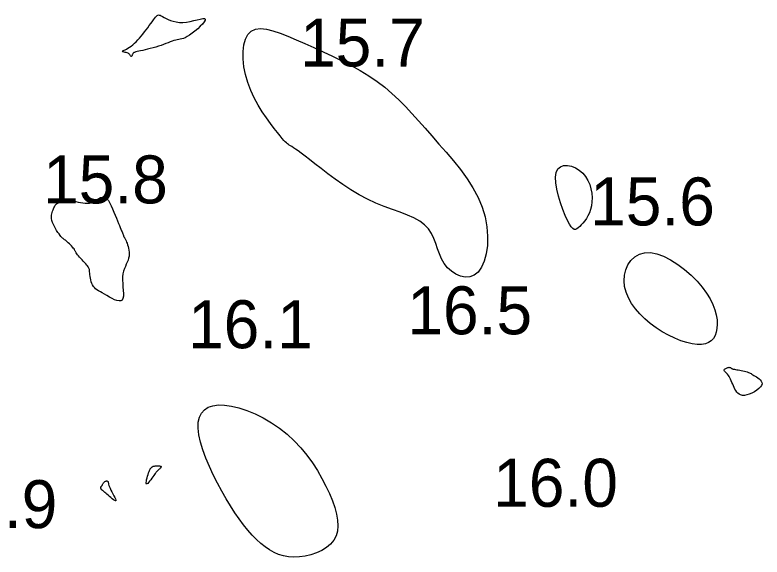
# Model space of a CAD drawing. Extents: x 3040093 to 3056816, y 408076 to 509144.
# Drawn here: x 3045772.1 to 3045850, y 434399.1 to 434455.6 of the extents above; entities that cross this region are included whole.
import ezdxf

# ---------------------------------------------------------------- set-up
doc = ezdxf.new("R2010")
doc.units = 0
doc.layers.add('V-CHAN-CONT-EL17', color=7, linetype='Continuous')
doc.layers.add('V-TOPO-SOUN-0610', color=7, linetype='Continuous')

msp = doc.modelspace()

# ---------------------------------------------------------------- linework, layer by layer
at = {"layer": 'V-CHAN-CONT-EL17'}
for points in [[(3045783.282, 434451.844), (3045783.345, 434451.881), (3045783.439, 434451.928), (3045783.558, 434451.985), (3045783.697, 434452.054), (3045783.852, 434452.138), (3045784.018, 434452.238), (3045784.189, 434452.356), (3045784.362, 434452.492), (3045784.536, 434452.646), (3045784.709, 434452.816), (3045784.882, 434453), (3045785.056, 434453.195), (3045785.228, 434453.401), (3045785.4, 434453.614), (3045785.57, 434453.833), (3045785.739, 434454.056), (3045785.905, 434454.278), (3045786.065, 434454.496), (3045786.219, 434454.705), (3045786.363, 434454.901), (3045786.496, 434455.08), (3045786.616, 434455.237), (3045786.722, 434455.368), (3045786.812, 434455.469), (3045786.891, 434455.542), (3045786.965, 434455.587), (3045787.039, 434455.605), (3045787.121, 434455.599), (3045787.214, 434455.569), (3045787.326, 434455.516), (3045787.462, 434455.442), (3045787.627, 434455.349), (3045787.821, 434455.245), (3045788.044, 434455.137), (3045788.295, 434455.033), (3045788.574, 434454.942), (3045788.879, 434454.872), (3045789.212, 434454.83), (3045789.57, 434454.826), (3045789.95, 434454.863), (3045790.339, 434454.931), (3045790.72, 434455.015), (3045791.076, 434455.1), (3045791.391, 434455.173), (3045791.647, 434455.218), (3045791.828, 434455.221), (3045791.917, 434455.168), (3045791.904, 434455.05), (3045791.8, 434454.875), (3045791.623, 434454.66), (3045791.392, 434454.418), (3045791.124, 434454.166), (3045790.838, 434453.918), (3045790.55, 434453.689), (3045790.279, 434453.494), (3045790.039, 434453.345), (3045789.828, 434453.236), (3045789.64, 434453.16), (3045789.469, 434453.109), (3045789.308, 434453.074), (3045789.151, 434453.046), (3045788.993, 434453.018), (3045788.827, 434452.982), (3045788.648, 434452.93), (3045788.456, 434452.865), (3045788.251, 434452.788), (3045788.032, 434452.703), (3045787.8, 434452.612), (3045787.556, 434452.519), (3045787.299, 434452.425), (3045787.03, 434452.334), (3045786.75, 434452.249), (3045786.464, 434452.169), (3045786.178, 434452.095), (3045785.898, 434452.027), (3045785.632, 434451.966), (3045785.384, 434451.911), (3045785.16, 434451.862), (3045784.968, 434451.821), (3045784.811, 434451.786), (3045784.687, 434451.757), (3045784.591, 434451.731), (3045784.518, 434451.706), (3045784.464, 434451.681), (3045784.424, 434451.653), (3045784.394, 434451.621), (3045784.368, 434451.582), (3045784.344, 434451.537), (3045784.321, 434451.487), (3045784.298, 434451.435), (3045784.275, 434451.386), (3045784.253, 434451.342), (3045784.232, 434451.307), (3045784.211, 434451.284), (3045784.191, 434451.278), (3045784.171, 434451.289), (3045784.15, 434451.316), (3045784.125, 434451.355), (3045784.094, 434451.402), (3045784.054, 434451.455), (3045784.005, 434451.509), (3045783.943, 434451.561), (3045783.866, 434451.608), (3045783.774, 434451.646), (3045783.671, 434451.678), (3045783.567, 434451.703), (3045783.467, 434451.726), (3045783.378, 434451.746), (3045783.308, 434451.766), (3045783.265, 434451.788), (3045783.254, 434451.813)], [(3045796.107, 434449.379), (3045795.942, 434450.211), (3045795.856, 434451.02), (3045795.852, 434451.783), (3045795.931, 434452.479), (3045796.097, 434453.083), (3045796.353, 434453.574), (3045796.701, 434453.928), (3045797.142, 434454.13), (3045797.671, 434454.191), (3045798.281, 434454.13), (3045798.963, 434453.964), (3045799.713, 434453.711), (3045800.521, 434453.39), (3045801.381, 434453.019), (3045802.286, 434452.616), (3045803.227, 434452.195), (3045804.194, 434451.758), (3045805.174, 434451.302), (3045806.154, 434450.827), (3045807.122, 434450.328), (3045808.066, 434449.806), (3045808.973, 434449.256), (3045809.831, 434448.678), (3045810.632, 434448.07), (3045811.383, 434447.431), (3045812.097, 434446.762), (3045812.787, 434446.064), (3045813.464, 434445.337), (3045814.14, 434444.581), (3045814.828, 434443.797), (3045815.541, 434442.986), (3045816.284, 434442.147), (3045817.043, 434441.282), (3045817.797, 434440.392), (3045818.527, 434439.476), (3045819.211, 434438.536), (3045819.83, 434437.572), (3045820.364, 434436.585), (3045820.79, 434435.576), (3045821.095, 434434.549), (3045821.282, 434433.525), (3045821.358, 434432.528), (3045821.333, 434431.583), (3045821.213, 434430.714), (3045821.008, 434429.945), (3045820.725, 434429.301), (3045820.373, 434428.805), (3045819.962, 434428.477), (3045819.507, 434428.306), (3045819.025, 434428.277), (3045818.535, 434428.373), (3045818.053, 434428.579), (3045817.597, 434428.878), (3045817.185, 434429.255), (3045816.833, 434429.694), (3045816.552, 434430.179), (3045816.326, 434430.696), (3045816.131, 434431.232), (3045815.942, 434431.774), (3045815.736, 434432.309), (3045815.49, 434432.822), (3045815.179, 434433.302), (3045814.78, 434433.734), (3045814.276, 434434.11), (3045813.673, 434434.442), (3045812.988, 434434.745), (3045812.235, 434435.035), (3045811.428, 434435.33), (3045810.581, 434435.644), (3045809.71, 434435.995), (3045808.828, 434436.398), (3045807.95, 434436.864), (3045807.086, 434437.38), (3045806.247, 434437.928), (3045805.444, 434438.49), (3045804.687, 434439.049), (3045803.985, 434439.585), (3045803.35, 434440.082), (3045802.792, 434440.52), (3045802.317, 434440.886), (3045801.921, 434441.185), (3045801.593, 434441.425), (3045801.326, 434441.614), (3045801.11, 434441.761), (3045800.936, 434441.875), (3045800.795, 434441.964), (3045800.678, 434442.038), (3045800.576, 434442.104), (3045800.479, 434442.175), (3045800.377, 434442.262), (3045800.26, 434442.376), (3045800.117, 434442.531), (3045799.939, 434442.738), (3045799.716, 434443.008), (3045799.438, 434443.353), (3045799.098, 434443.782), (3045798.711, 434444.29), (3045798.293, 434444.87), (3045797.861, 434445.512), (3045797.433, 434446.208), (3045797.027, 434446.952), (3045796.659, 434447.734), (3045796.348, 434448.546)], [(3045828.673, 434439.551), (3045828.942, 434439.786), (3045829.282, 434439.904), (3045829.672, 434439.915), (3045830.088, 434439.831), (3045830.509, 434439.662), (3045830.911, 434439.418), (3045831.272, 434439.111), (3045831.575, 434438.752), (3045831.817, 434438.351), (3045832.003, 434437.92), (3045832.134, 434437.469), (3045832.215, 434437.011), (3045832.248, 434436.555), (3045832.236, 434436.114), (3045832.183, 434435.698), (3045832.092, 434435.317), (3045831.97, 434434.971), (3045831.823, 434434.659), (3045831.658, 434434.378), (3045831.482, 434434.127), (3045831.302, 434433.905), (3045831.125, 434433.71), (3045830.957, 434433.541), (3045830.804, 434433.398), (3045830.661, 434433.292), (3045830.522, 434433.236), (3045830.382, 434433.245), (3045830.235, 434433.331), (3045830.074, 434433.507), (3045829.893, 434433.788), (3045829.688, 434434.186), (3045829.455, 434434.707), (3045829.209, 434435.325), (3045828.968, 434436.007), (3045828.752, 434436.718), (3045828.579, 434437.426), (3045828.466, 434438.096), (3045828.433, 434438.695), (3045828.498, 434439.189)], [(3045776.131, 434435.495), (3045776.175, 434435.592), (3045776.222, 434435.681), (3045776.274, 434435.762), (3045776.337, 434435.837), (3045776.412, 434435.905), (3045776.505, 434435.967), (3045776.618, 434436.024), (3045776.754, 434436.075), (3045776.912, 434436.121), (3045777.088, 434436.159), (3045777.282, 434436.188), (3045777.489, 434436.207), (3045777.708, 434436.213), (3045777.937, 434436.206), (3045778.172, 434436.185), (3045778.411, 434436.149), (3045778.653, 434436.103), (3045778.895, 434436.056), (3045779.136, 434436.013), (3045779.373, 434435.983), (3045779.606, 434435.972), (3045779.832, 434435.987), (3045780.048, 434436.036), (3045780.255, 434436.121), (3045780.452, 434436.232), (3045780.64, 434436.352), (3045780.821, 434436.468), (3045780.996, 434436.564), (3045781.165, 434436.624), (3045781.33, 434436.634), (3045781.492, 434436.578), (3045781.651, 434436.446), (3045781.807, 434436.248), (3045781.96, 434435.996), (3045782.108, 434435.705), (3045782.251, 434435.387), (3045782.388, 434435.058), (3045782.517, 434434.731), (3045782.639, 434434.419), (3045782.753, 434434.134), (3045782.857, 434433.877), (3045782.953, 434433.648), (3045783.039, 434433.445), (3045783.115, 434433.267), (3045783.181, 434433.114), (3045783.236, 434432.984), (3045783.281, 434432.877), (3045783.316, 434432.791), (3045783.341, 434432.723), (3045783.358, 434432.672), (3045783.369, 434432.634), (3045783.375, 434432.606), (3045783.379, 434432.586), (3045783.381, 434432.571), (3045783.384, 434432.558), (3045783.388, 434432.545), (3045783.394, 434432.531), (3045783.402, 434432.515), (3045783.413, 434432.497), (3045783.426, 434432.476), (3045783.442, 434432.453), (3045783.46, 434432.426), (3045783.481, 434432.395), (3045783.504, 434432.359), (3045783.531, 434432.317), (3045783.561, 434432.266), (3045783.594, 434432.204), (3045783.63, 434432.129), (3045783.669, 434432.038), (3045783.712, 434431.928), (3045783.759, 434431.799), (3045783.809, 434431.648), (3045783.858, 434431.478), (3045783.903, 434431.293), (3045783.94, 434431.095), (3045783.964, 434430.888), (3045783.972, 434430.676), (3045783.96, 434430.462), (3045783.923, 434430.249), (3045783.86, 434430.04), (3045783.776, 434429.831), (3045783.68, 434429.617), (3045783.58, 434429.393), (3045783.482, 434429.155), (3045783.396, 434428.898), (3045783.329, 434428.617), (3045783.29, 434428.307), (3045783.282, 434427.967), (3045783.298, 434427.608), (3045783.326, 434427.245), (3045783.355, 434426.892), (3045783.372, 434426.565), (3045783.368, 434426.277), (3045783.33, 434426.044), (3045783.246, 434425.881), (3045783.109, 434425.796), (3045782.925, 434425.783), (3045782.705, 434425.828), (3045782.458, 434425.92), (3045782.194, 434426.044), (3045781.925, 434426.188), (3045781.659, 434426.341), (3045781.406, 434426.488), (3045781.176, 434426.62), (3045780.969, 434426.739), (3045780.783, 434426.85), (3045780.619, 434426.958), (3045780.475, 434427.067), (3045780.349, 434427.183), (3045780.242, 434427.31), (3045780.152, 434427.452), (3045780.077, 434427.614), (3045780.017, 434427.791), (3045779.969, 434427.977), (3045779.932, 434428.166), (3045779.904, 434428.352), (3045779.883, 434428.529), (3045779.867, 434428.692), (3045779.854, 434428.835), (3045779.842, 434428.953), (3045779.829, 434429.051), (3045779.812, 434429.134), (3045779.787, 434429.208), (3045779.752, 434429.279), (3045779.703, 434429.354), (3045779.638, 434429.437), (3045779.554, 434429.534), (3045779.448, 434429.651), (3045779.327, 434429.782), (3045779.195, 434429.924), (3045779.058, 434430.072), (3045778.923, 434430.219), (3045778.795, 434430.361), (3045778.68, 434430.494), (3045778.584, 434430.611), (3045778.511, 434430.709), (3045778.458, 434430.792), (3045778.418, 434430.863), (3045778.386, 434430.927), (3045778.357, 434430.989), (3045778.324, 434431.053), (3045778.283, 434431.123), (3045778.227, 434431.204), (3045778.153, 434431.298), (3045778.062, 434431.404), (3045777.96, 434431.517), (3045777.851, 434431.633), (3045777.737, 434431.747), (3045777.624, 434431.857), (3045777.515, 434431.957), (3045777.415, 434432.043), (3045777.326, 434432.114), (3045777.247, 434432.174), (3045777.173, 434432.228), (3045777.102, 434432.282), (3045777.029, 434432.343), (3045776.952, 434432.416), (3045776.866, 434432.508), (3045776.769, 434432.624), (3045776.659, 434432.768), (3045776.539, 434432.938), (3045776.414, 434433.127), (3045776.292, 434433.33), (3045776.176, 434433.542), (3045776.072, 434433.756), (3045775.985, 434433.969), (3045775.922, 434434.174), (3045775.886, 434434.367), (3045775.875, 434434.547), (3045775.883, 434434.715), (3045775.908, 434434.871), (3045775.945, 434435.016), (3045775.99, 434435.151), (3045776.038, 434435.275), (3045776.086, 434435.39)], [(3045837.747, 434423.911), (3045837.229, 434424.428), (3045836.767, 434424.971), (3045836.37, 434425.535), (3045836.045, 434426.114), (3045835.8, 434426.704), (3045835.643, 434427.298), (3045835.582, 434427.892), (3045835.621, 434428.478), (3045835.758, 434429.039), (3045835.988, 434429.556), (3045836.305, 434430.011), (3045836.703, 434430.386), (3045837.178, 434430.661), (3045837.723, 434430.818), (3045838.334, 434430.839), (3045839.003, 434430.71), (3045839.712, 434430.447), (3045840.443, 434430.071), (3045841.176, 434429.602), (3045841.892, 434429.062), (3045842.57, 434428.472), (3045843.193, 434427.852), (3045843.74, 434427.224), (3045844.197, 434426.606), (3045844.565, 434426.005), (3045844.851, 434425.423), (3045845.061, 434424.864), (3045845.202, 434424.331), (3045845.28, 434423.829), (3045845.301, 434423.36), (3045845.272, 434422.927), (3045845.198, 434422.536), (3045845.077, 434422.188), (3045844.906, 434421.888), (3045844.683, 434421.64), (3045844.406, 434421.448), (3045844.07, 434421.316), (3045843.675, 434421.247), (3045843.215, 434421.245), (3045842.693, 434421.313), (3045842.118, 434421.448), (3045841.504, 434421.646), (3045840.864, 434421.902), (3045840.211, 434422.213), (3045839.56, 434422.573), (3045838.924, 434422.979), (3045838.315, 434423.427)], [(3045846.989, 434416.944), (3045846.914, 434417.119), (3045846.84, 434417.292), (3045846.767, 434417.46), (3045846.694, 434417.621), (3045846.619, 434417.771), (3045846.543, 434417.909), (3045846.465, 434418.032), (3045846.384, 434418.137), (3045846.303, 434418.227), (3045846.225, 434418.304), (3045846.155, 434418.37), (3045846.095, 434418.427), (3045846.05, 434418.479), (3045846.022, 434418.526), (3045846.016, 434418.573), (3045846.034, 434418.62), (3045846.071, 434418.668), (3045846.125, 434418.713), (3045846.191, 434418.755), (3045846.264, 434418.793), (3045846.34, 434418.824), (3045846.414, 434418.849), (3045846.483, 434418.864), (3045846.542, 434418.869), (3045846.592, 434418.866), (3045846.635, 434418.855), (3045846.671, 434418.84), (3045846.702, 434418.821), (3045846.729, 434418.8), (3045846.754, 434418.779), (3045846.777, 434418.759), (3045846.801, 434418.743), (3045846.827, 434418.728), (3045846.86, 434418.716), (3045846.901, 434418.704), (3045846.954, 434418.691), (3045847.021, 434418.677), (3045847.106, 434418.661), (3045847.211, 434418.641), (3045847.339, 434418.618), (3045847.484, 434418.591), (3045847.642, 434418.561), (3045847.807, 434418.528), (3045847.973, 434418.493), (3045848.136, 434418.456), (3045848.289, 434418.418), (3045848.427, 434418.38), (3045848.547, 434418.34), (3045848.652, 434418.299), (3045848.747, 434418.256), (3045848.836, 434418.208), (3045848.926, 434418.155), (3045849.02, 434418.096), (3045849.124, 434418.03), (3045849.243, 434417.954), (3045849.379, 434417.869), (3045849.524, 434417.773), (3045849.666, 434417.667), (3045849.793, 434417.551), (3045849.895, 434417.425), (3045849.959, 434417.289), (3045849.975, 434417.142), (3045849.93, 434416.984), (3045849.817, 434416.818), (3045849.646, 434416.647), (3045849.43, 434416.48), (3045849.182, 434416.324), (3045848.915, 434416.185), (3045848.643, 434416.071), (3045848.378, 434415.988), (3045848.134, 434415.944), (3045847.922, 434415.944), (3045847.74, 434415.983), (3045847.584, 434416.058), (3045847.451, 434416.162), (3045847.337, 434416.29), (3045847.237, 434416.438), (3045847.148, 434416.6), (3045847.067, 434416.77)], [(3045793.18, 434406.788), (3045792.748, 434407.653), (3045792.343, 434408.531), (3045791.978, 434409.405), (3045791.666, 434410.259), (3045791.418, 434411.075), (3045791.248, 434411.838), (3045791.167, 434412.531), (3045791.187, 434413.14), (3045791.305, 434413.662), (3045791.52, 434414.095), (3045791.827, 434414.441), (3045792.224, 434414.698), (3045792.708, 434414.865), (3045793.275, 434414.942), (3045793.922, 434414.93), (3045794.643, 434414.827), (3045795.425, 434414.637), (3045796.25, 434414.364), (3045797.103, 434414.013), (3045797.966, 434413.586), (3045798.823, 434413.088), (3045799.658, 434412.522), (3045800.453, 434411.893), (3045801.195, 434411.206), (3045801.882, 434410.471), (3045802.514, 434409.699), (3045803.091, 434408.903), (3045803.614, 434408.094), (3045804.082, 434407.283), (3045804.497, 434406.482), (3045804.859, 434405.703), (3045805.167, 434404.956), (3045805.415, 434404.244), (3045805.598, 434403.57), (3045805.709, 434402.935), (3045805.742, 434402.342), (3045805.691, 434401.792), (3045805.55, 434401.289), (3045805.312, 434400.833), (3045804.974, 434400.428), (3045804.551, 434400.073), (3045804.059, 434399.771), (3045803.514, 434399.522), (3045802.934, 434399.328), (3045802.336, 434399.19), (3045801.736, 434399.109), (3045801.151, 434399.087), (3045800.596, 434399.123), (3045800.068, 434399.217), (3045799.564, 434399.368), (3045799.08, 434399.574), (3045798.611, 434399.834), (3045798.152, 434400.147), (3045797.7, 434400.511), (3045797.25, 434400.924), (3045796.799, 434401.386), (3045796.346, 434401.897), (3045795.892, 434402.455), (3045795.438, 434403.06), (3045794.984, 434403.713), (3045794.53, 434404.413), (3045794.077, 434405.159), (3045793.626, 434405.952)], [(3045786.046, 434407.992), (3045786.087, 434408.095), (3045786.122, 434408.175), (3045786.153, 434408.235), (3045786.181, 434408.28), (3045786.206, 434408.313), (3045786.229, 434408.34), (3045786.251, 434408.362), (3045786.272, 434408.385), (3045786.293, 434408.408), (3045786.313, 434408.43), (3045786.334, 434408.452), (3045786.354, 434408.473), (3045786.375, 434408.492), (3045786.396, 434408.51), (3045786.418, 434408.525), (3045786.44, 434408.538), (3045786.465, 434408.548), (3045786.494, 434408.557), (3045786.527, 434408.564), (3045786.566, 434408.57), (3045786.614, 434408.575), (3045786.67, 434408.58), (3045786.737, 434408.584), (3045786.815, 434408.589), (3045786.9, 434408.593), (3045786.988, 434408.595), (3045787.073, 434408.594), (3045787.152, 434408.588), (3045787.219, 434408.576), (3045787.271, 434408.558), (3045787.302, 434408.531), (3045787.308, 434408.495), (3045787.294, 434408.452), (3045787.262, 434408.403), (3045787.217, 434408.35), (3045787.163, 434408.294), (3045787.104, 434408.239), (3045787.044, 434408.185), (3045786.987, 434408.135), (3045786.937, 434408.089), (3045786.891, 434408.044), (3045786.846, 434407.997), (3045786.799, 434407.944), (3045786.748, 434407.881), (3045786.69, 434407.804), (3045786.621, 434407.71), (3045786.538, 434407.594), (3045786.441, 434407.455), (3045786.333, 434407.302), (3045786.22, 434407.146), (3045786.108, 434406.997), (3045786.002, 434406.867), (3045785.907, 434406.766), (3045785.831, 434406.706), (3045785.777, 434406.697), (3045785.75, 434406.748), (3045785.748, 434406.848), (3045785.766, 434406.988), (3045785.799, 434407.155), (3045785.844, 434407.338), (3045785.895, 434407.524), (3045785.949, 434407.703), (3045786, 434407.862)], [(3045781.203, 434406.027), (3045781.188, 434406.036), (3045781.173, 434406.044), (3045781.159, 434406.052), (3045781.145, 434406.061), (3045781.13, 434406.073), (3045781.116, 434406.088), (3045781.1, 434406.107), (3045781.084, 434406.131), (3045781.068, 434406.159), (3045781.052, 434406.19), (3045781.038, 434406.222), (3045781.027, 434406.255), (3045781.018, 434406.287), (3045781.014, 434406.318), (3045781.015, 434406.346), (3045781.021, 434406.37), (3045781.032, 434406.392), (3045781.047, 434406.412), (3045781.066, 434406.433), (3045781.086, 434406.454), (3045781.108, 434406.478), (3045781.13, 434406.505), (3045781.151, 434406.538), (3045781.171, 434406.576), (3045781.191, 434406.619), (3045781.212, 434406.666), (3045781.234, 434406.714), (3045781.259, 434406.763), (3045781.287, 434406.812), (3045781.321, 434406.858), (3045781.36, 434406.901), (3045781.405, 434406.939), (3045781.455, 434406.971), (3045781.508, 434406.996), (3045781.561, 434407.014), (3045781.612, 434407.024), (3045781.66, 434407.024), (3045781.701, 434407.014), (3045781.734, 434406.993), (3045781.758, 434406.96), (3045781.776, 434406.913), (3045781.792, 434406.851), (3045781.809, 434406.773), (3045781.834, 434406.676), (3045781.869, 434406.56), (3045781.918, 434406.422), (3045781.986, 434406.26), (3045782.076, 434406.077), (3045782.179, 434405.878), (3045782.288, 434405.676), (3045782.393, 434405.48), (3045782.486, 434405.301), (3045782.556, 434405.148), (3045782.596, 434405.033), (3045782.597, 434404.965), (3045782.552, 434404.952), (3045782.468, 434404.986), (3045782.353, 434405.059), (3045782.218, 434405.16), (3045782.07, 434405.279), (3045781.919, 434405.407), (3045781.774, 434405.533), (3045781.644, 434405.648), (3045781.536, 434405.744), (3045781.45, 434405.821), (3045781.382, 434405.881), (3045781.33, 434405.927), (3045781.29, 434405.962), (3045781.261, 434405.987), (3045781.238, 434406.004), (3045781.22, 434406.017)]]:
    msp.add_lwpolyline(points, close=True, dxfattribs=at)

# ---------------------------------------------------------------- texts
at = {"layer": 'V-TOPO-SOUN-0610'}
for s, p in [('15.7 ', (3045801.793, 434450.23)), ('15.8 ', (3045774.993, 434435.96)), ('15.6 ', (3045832.043, 434433.66)), ('16.5 ', (3045812.983, 434422.31)), ('16.1 ', (3045790.113, 434420.86)), ('16.0 ', (3045821.933, 434404.33)), ('15.9 ', (3045763.473, 434402.1))]:
    msp.add_text(s, height=5, dxfattribs=at).set_placement(p)

doc.saveas('drawing.dxf')
